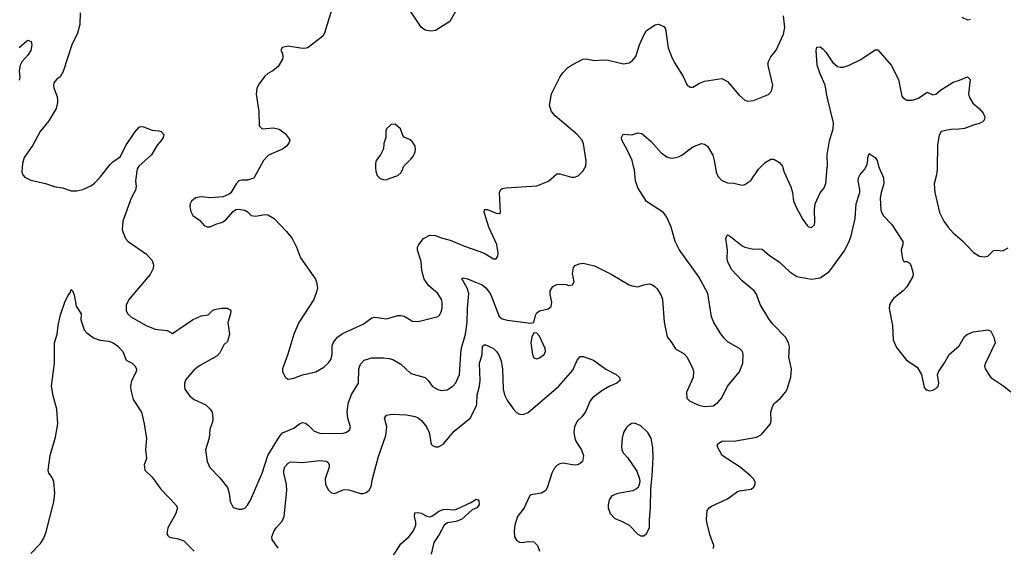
# Model space of a CAD drawing. Header units: inches. Extents: x 2134017 to 2292458, y 756222 to 916513.
# Tile 339 of 387: x 2241534 to 2248344, y 887377 to 891023. Entities that reach past the tile are written whole.
import ezdxf

# ---------------------------------------------------------------- set-up
doc = ezdxf.new("R2010")
doc.units = ezdxf.units.IN
doc.header["$MEASUREMENT"] = 0
doc.layers.add('C2848', color=7, linetype='Continuous')
doc.layers.add('C2849', color=7, linetype='Continuous')

msp = doc.modelspace()

# ---------------------------------------------------------------- linework, layer by layer
at = {"layer": 'C2848', "color": 5}
for points, elevation in [([(2241550.4, 890000), (2241548.5, 889970), (2241556.4, 889950), (2241570, 889934.9), (2241610, 889914.6), (2241711.7, 889891.7), (2241772, 889870), (2241830, 889862), (2241890, 889839.5), (2241930, 889839.5), (2241969.8, 889850.2), (2242024.7, 889875.2), (2242050, 889892.7), (2242090, 889934.4), (2242141.5, 890000)], 340), ([(2242350.7, 890000), (2242346.4, 889993.6), (2242334.4, 889910), (2242338.7, 889870), (2242334.6, 889845.4), (2242304.4, 889790), (2242246, 889630), (2242243, 889570), (2242264.9, 889510), (2242284, 889490), (2242410, 889403), (2242450, 889359.3), (2242459.2, 889330), (2242456.7, 889303.3), (2242437, 889263), (2242288.3, 889090), (2242269.1, 889050), (2242270.3, 889010.3), (2242282.4, 888990), (2242303, 888970), (2242408.8, 888908.8), (2242470, 888885.2), (2242554, 888874), (2242590, 888854.8), (2242730, 888948), (2242790, 888977.3), (2242837.5, 888982.5), (2242867.2, 889012.8), (2242880.1, 889019.9), (2242929.6, 889030.4), (2242969.6, 889030.4), (2242990, 889018), (2242994, 889010), (2242990.7, 888990.7), (2242973.4, 888930), (2242985.5, 888850), (2242970, 888799), (2242944.5, 888775.5), (2242918.8, 888721.2), (2242899.9, 888700.1), (2242772.3, 888627.7), (2242739.1, 888600.9), (2242683.1, 888536.9), (2242673, 888510), (2242673, 888490), (2242676.3, 888470), (2242710, 888420.5), (2242739.3, 888399.3), (2242820.6, 888360.6), (2242851.5, 888331.5), (2242864.4, 888310), (2242870.3, 888270), (2242868.5, 888250), (2242848.1, 888191.9), (2242844.6, 888130), (2242819.5, 888050), (2242830.4, 887970), (2242849.1, 887929.1), (2242917.6, 887857.6), (2242970.2, 887790.2), (2242982.6, 887750), (2242990, 887692), (2243010, 887652), (2243050, 887640.7), (2243070, 887640.5), (2243090, 887648), (2243110, 887667.7), (2243130, 887702.8), (2243209.7, 887890), (2243250.6, 888010), (2243330, 888142.6), (2243351.9, 888168.1), (2243430, 888200.3), (2243470, 888230.4), (2243490, 888238.4), (2243510, 888234.4), (2243530, 888221.6), (2243570, 888180.3), (2243610, 888166.5), (2243755.8, 888164.2), (2243789.6, 888170.4), (2243814.7, 888185.3), (2243820.7, 888210), (2243803.5, 888270), (2243799.3, 888310), (2243805.7, 888370), (2243827.6, 888432.4), (2243878.2, 888510), (2243879.8, 888610), (2243890, 888642), (2243916, 888670), (2243970, 888687.2), (2244050, 888687.2), (2244090, 888682.6), (2244113.9, 888673.9), (2244170, 888641.3), (2244238.8, 888578.8), (2244338, 888550), (2244359.5, 888530), (2244390, 888488.4), (2244426.4, 888466.4), (2244450, 888460.4), (2244490, 888464.9), (2244530, 888490.4), (2244550, 888513), (2244575.5, 888570), (2244586.7, 888746.7), (2244617.8, 888850), (2244628.4, 888931.6), (2244630.7, 889030), (2244640.3, 889130), (2244627.6, 889167.6), (2244599.7, 889219.8), (2244589.6, 889230), (2244601.2, 889238.8), (2244630, 889232.4), (2244710, 889200.2), (2244731.8, 889190), (2244756.9, 889170), (2244788.2, 889130), (2244797.8, 889110), (2244850, 888973), (2244870, 888955.3), (2244905.6, 888945.6), (2245070, 888926), (2245090, 888931.3), (2245101, 888979), (2245110, 888996.3), (2245130, 889010.4), (2245190, 889024.4), (2245210, 889040.7), (2245214.3, 889070), (2245203.3, 889123.3), (2245202.9, 889150), (2245221.3, 889178.7), (2245247.9, 889192.1), (2245270, 889194.9), (2245313.2, 889193.2), (2245332.7, 889187.3), (2245358, 889190), (2245368.9, 889211.1), (2245358, 889270), (2245364, 889310), (2245376.5, 889323.5), (2245403.2, 889336.8), (2245430, 889340.7), (2245510, 889321.6), (2245623.8, 889263.8), (2245750, 889190.5), (2245770, 889183.8), (2245810, 889177.3), (2245850, 889191.3), (2245890, 889198), (2245910, 889191.3), (2245930, 889178), (2245942.5, 889162.5), (2245970, 889116), (2245979.3, 889090), (2245991.9, 888931.9), (2246012.2, 888832.2), (2246044.9, 888790), (2246068.6, 888748.6), (2246130, 888713.4), (2246150.8, 888690), (2246190.5, 888610.5), (2246194.8, 888590), (2246190.9, 888550.9), (2246145.5, 888450), (2246148.1, 888408.1), (2246166, 888390), (2246194.2, 888374.2), (2246230, 888359.3), (2246270, 888350.4), (2246330, 888354.9), (2246363.3, 888376.7), (2246390, 888410.8), (2246429.7, 888490.3), (2246511.8, 888590), (2246536.2, 888650), (2246538.4, 888710), (2246533.6, 888730), (2246511.6, 888750), (2246434.2, 888794.2), (2246403.5, 888823.5), (2246378.6, 888858.6), (2246335.1, 888930), (2246318, 888970), (2246294.3, 889130), (2246230, 889245.1), (2246094.4, 889434.4), (2246068.5, 889490), (2246038.9, 889590), (2246010, 889659.3), (2245987, 889690), (2245870, 889767.8), (2245810, 889860.5), (2245792.9, 889910), (2245785.4, 889985.4), (2245782.1, 890000)], 340), ([(2243192.8, 890000), (2243152.7, 889927.3), (2243110, 889913.2), (2243070, 889914), (2243050, 889909), (2243030, 889888.7), (2242993.7, 889826.3), (2242983.5, 889816.5), (2242942, 889798), (2242850, 889792.3), (2242790, 889799.3), (2242750, 889792), (2242723, 889770), (2242713, 889750), (2242710.5, 889730), (2242716.7, 889696.7), (2242730.4, 889670.4), (2242777.6, 889637.6), (2242810, 889600.7), (2242830, 889590.7), (2242850, 889590.7), (2242889.5, 889610.5), (2242937, 889623), (2242960.2, 889639.8), (2243010, 889698), (2243029.3, 889710.7), (2243045.6, 889714.4), (2243090, 889706), (2243110, 889696), (2243134, 889670), (2243165.8, 889665.8), (2243230, 889676.4), (2243250, 889674.4), (2243292.7, 889650), (2243379, 889559), (2243417.6, 889510), (2243448.2, 889450), (2243476.4, 889376.4), (2243579.6, 889230), (2243587.4, 889210), (2243593.7, 889170), (2243590, 889148.7), (2243568, 889090), (2243464.9, 888930), (2243430.5, 888849.5), (2243388.3, 888711.7), (2243350.7, 888610), (2243350.8, 888590), (2243371.3, 888550), (2243390, 888538.8), (2243430, 888545.5), (2243490, 888568.4), (2243582, 888590), (2243637.8, 888622.2), (2243670, 888650.5), (2243686.1, 888673.9), (2243696, 888710), (2243696, 888770), (2243705.1, 888794.9), (2243732.6, 888830), (2243765.5, 888854.5), (2243910, 888919.7), (2243970, 888961.7), (2243990, 888967.4), (2244070, 888955.3), (2244150, 888978.7), (2244170, 888979.5), (2244193.3, 888973.3), (2244250, 888939.3), (2244290, 888936.4), (2244427.5, 888972.5), (2244438, 888982), (2244450, 889004.7), (2244455.6, 889030), (2244456.9, 889070), (2244451.3, 889090), (2244426.3, 889130), (2244364.7, 889184.7), (2244330.8, 889230), (2244315.3, 889290), (2244311.2, 889351.2), (2244284.7, 889430), (2244285.6, 889450), (2244293.6, 889470), (2244326.3, 889510), (2244370, 889533.8), (2244410, 889531.7), (2244450, 889515.6), (2244510, 889499.6), (2244610, 889457.3), (2244710, 889424.4), (2244750, 889406.4), (2244810, 889370.8), (2244830, 889371.3), (2244841.2, 889390), (2244842.7, 889410), (2244834.7, 889470), (2244778.7, 889590), (2244747, 889693), (2244749.5, 889710.5), (2244769.4, 889710.6), (2244830, 889685.5), (2244850, 889682.8), (2244859, 889690), (2244852.3, 889830), (2244861.2, 889850), (2244870, 889856.3), (2244897.6, 889862.4), (2245110, 889875.6), (2245191.8, 889908.2), (2245250, 889959.1), (2245270, 889959.1), (2245350, 889934), (2245370, 889934.8), (2245395.5, 889944.5), (2245430, 889978), (2245443.1, 890000)], 360), ([(2243995.6, 890000), (2243996.9, 889976.9), (2244005.4, 889945.4), (2244026.4, 889926.4), (2244050, 889918), (2244070, 889916), (2244090, 889924.7), (2244150, 889946.8), (2244170, 889964.7), (2244184, 889990), (2244186.7, 890000)], 380), ([(2246332.6, 887367.4), (2246334, 887390), (2246306.1, 887466.1), (2246286, 887550), (2246283, 887570), (2246289.7, 887630.3), (2246302.7, 887650), (2246318.3, 887661.7), (2246430, 887711), (2246498.6, 887761.4), (2246512.5, 887767.5), (2246590, 887778.8), (2246608.7, 887790), (2246621.2, 887810), (2246621.2, 887830), (2246609.2, 887850), (2246589.2, 887870), (2246518, 887930), (2246391.7, 888011.7), (2246359.7, 888070), (2246360.5, 888090), (2246390, 888110.2), (2246487.9, 888112.1), (2246630, 888138), (2246664, 888156), (2246726.6, 888230), (2246731.8, 888250), (2246728, 888310), (2246740.5, 888350), (2246751.8, 888370), (2246793.9, 888406.1), (2246831.5, 888450), (2246842, 888470), (2246868.4, 888551.5), (2246872.4, 888610), (2246853.6, 888690), (2246858.3, 888761.7), (2246852.4, 888790), (2246829.6, 888830), (2246740.2, 888920.2), (2246714.8, 888954.8), (2246655.4, 889055.4), (2246630, 889126.6), (2246614, 889150), (2246530, 889218), (2246456.6, 889296.6), (2246432, 889350), (2246427.3, 889370), (2246429.6, 889430.4), (2246418, 889510), (2246426, 889534), (2246430, 889536), (2246450, 889526), (2246530, 889459.5), (2246550, 889450.4), (2246610, 889436.3), (2246650, 889440.7), (2246670, 889436.3), (2246716.7, 889396.7), (2246790, 889347.2), (2246860.7, 889280.7), (2246910, 889248.9), (2247010, 889230.2), (2247070, 889238.7), (2247130, 889281.7), (2247143.3, 889296.7), (2247236.2, 889423.8), (2247271.8, 889490), (2247285, 889530), (2247312.2, 889650), (2247318.2, 889750), (2247344.4, 889830), (2247345.1, 889850), (2247334.3, 889910), (2247336.3, 889930), (2247346.9, 889953.1), (2247379.3, 889990), (2247384.2, 890000)], 320), ([(2246346.5, 890000), (2246351.6, 889970), (2246362.6, 889942.6), (2246390, 889912.2), (2246430, 889895.6), (2246473, 889893), (2246530, 889879.3), (2246550, 889883.8), (2246590, 889913), (2246643.6, 889990), (2246653.5, 890000)], 340), ([(2246812.8, 890000), (2246820.4, 889970), (2246867.9, 889867.9), (2246878.9, 889830), (2246886.7, 889770), (2246910, 889718.8), (2246950, 889642.8), (2246980.9, 889600.9), (2246990, 889590.8), (2247010, 889587.7), (2247030, 889606), (2247034.5, 889625.5), (2247031.3, 889710), (2247036.3, 889750), (2247070, 889827.3), (2247097.8, 889862.2), (2247108.6, 889891.4), (2247119.3, 890000)], 340), ([(2247479.1, 890000), (2247508.7, 889930), (2247510.3, 889890), (2247491.7, 889828.3), (2247486.3, 889790), (2247489.1, 889710), (2247494, 889694), (2247508.6, 889668.6), (2247563.1, 889610), (2247642.8, 889490), (2247642.8, 889470), (2247630.7, 889429.3), (2247638.8, 889370), (2247650, 889351.3), (2247670, 889351), (2247690, 889341), (2247700.4, 889320.4), (2247713.7, 889270), (2247712.4, 889247.6), (2247670, 889176.2), (2247644.4, 889150), (2247580.4, 889099.6), (2247558, 889070), (2247550, 889048.7), (2247546.5, 889026.5), (2247570.5, 888910), (2247576.3, 888810), (2247597.3, 888757.3), (2247666.8, 888670), (2247742, 888622), (2247770.5, 888570.5), (2247790, 888482), (2247804, 888464), (2247830, 888458.8), (2247850, 888462.8), (2247870, 888474), (2247886, 888490), (2247891.2, 888511.2), (2247882.7, 888570), (2247889.3, 888590), (2247930, 888650.7), (2247962.4, 888710), (2248032, 888770), (2248067.5, 888832.5), (2248090, 888850.7), (2248130, 888866.8), (2248230, 888878.8), (2248250, 888871), (2248271, 888830), (2248281, 888790), (2248213.4, 888650), (2248207.3, 888630), (2248210.7, 888610), (2248250.7, 888550), (2248340.7, 888490), (2248390, 888450.6)], 320), ([(2247880.6, 890000), (2247880.5, 889990), (2247875.5, 889950), (2247859.3, 889890), (2247862.4, 889830), (2247896.3, 889690), (2247924.9, 889630), (2247956.3, 889590), (2247990, 889550.8), (2248054.6, 889494.6), (2248130, 889413.4), (2248172, 889390), (2248204.9, 889384.9), (2248230, 889388.4), (2248270, 889427.3), (2248290, 889430.4), (2248333.1, 889426.9), (2248370, 889445.5)], 340), ([(2241610, 887334), (2241677.3, 887402.7), (2241699.8, 887440.2), (2241717.5, 887482.5), (2241769.8, 887690), (2241775.9, 887750), (2241769.7, 887830), (2241758, 887858), (2241735.1, 887890), (2241729.8, 887910), (2241745.1, 888010), (2241781.8, 888138.2), (2241796.4, 888230), (2241790.9, 888330.9), (2241764.6, 888424.6), (2241754, 888490), (2241774.2, 888650), (2241775.4, 888790), (2241791.8, 888850), (2241799.1, 888910), (2241816.3, 888983.7), (2241846.3, 889070), (2241870, 889119.1), (2241883.9, 889136.1), (2241890, 889158), (2241898, 889150), (2241910, 889122), (2241923.2, 889043.2), (2241958, 888990), (2241957.3, 888950), (2241980.7, 888880.7), (2241999.1, 888859.1), (2242044.4, 888824.4), (2242088.5, 888808.5), (2242150, 888802.3), (2242180.5, 888790), (2242210.4, 888770), (2242246, 888730), (2242270.7, 888670.7), (2242311, 888650), (2242330, 888631), (2242341.6, 888610), (2242340.4, 888590), (2242306.2, 888526.2), (2242300.4, 888490), (2242302, 888462), (2242318, 888398), (2242375.5, 888310), (2242394.9, 888230), (2242410.4, 888129.7), (2242404.6, 888050), (2242410.3, 887990), (2242394.2, 887945.8), (2242399.5, 887910), (2242450, 887861.6), (2242510, 887779.1), (2242613.4, 887670), (2242625.5, 887650), (2242613.7, 887610), (2242559.3, 887510), (2242550.7, 887470.7), (2242557.5, 887457.5), (2242570, 887445.5), (2242630, 887435.8), (2242670, 887421.3), (2242741.3, 887350)], 320), ([(2243320.9, 887370), (2243279.6, 887430), (2243278.7, 887450), (2243294.7, 887490), (2243308.4, 887511.6), (2243350, 887557.6), (2243363.5, 887590), (2243381.7, 887770), (2243379.6, 887810), (2243360.5, 887890), (2243360.6, 887910), (2243366.8, 887933.2), (2243390, 887958), (2243410, 887966.4), (2243490, 887963.6), (2243610, 887976.5), (2243652.3, 887972.3), (2243664.8, 887964.8), (2243674.6, 887950), (2243673.8, 887930), (2243646.4, 887850), (2243649.1, 887810), (2243670, 887770.6), (2243690, 887753), (2243710, 887748.2), (2243770, 887773.7), (2243790, 887776.5), (2243810, 887774.9), (2243890, 887748.5), (2243910, 887748.5), (2243930, 887754.9), (2243950, 887770.6), (2243963.7, 887796.3), (2243973.1, 887850), (2244016, 888004), (2244065.8, 888150), (2244072.5, 888210), (2244056.9, 888270), (2244071.1, 888288.9), (2244110, 888295.8), (2244210, 888291.3), (2244270, 888281.6), (2244290, 888272.1), (2244313.1, 888253.1), (2244347.6, 888210), (2244365.6, 888170), (2244379.3, 888090), (2244390, 888079.3), (2244410, 888070.4), (2244430, 888072), (2244463.6, 888090), (2244539.8, 888180.2), (2244649.8, 888270.2), (2244690.9, 888349.1), (2244694.6, 888365.4), (2244697.2, 888430), (2244713.3, 888490), (2244718, 888530), (2244714.2, 888650), (2244732, 888708), (2244734.3, 888765.7), (2244750, 888778.3), (2244810.4, 888750), (2244832, 888730), (2244847.1, 888707.1), (2244863.7, 888663.7), (2244873.7, 888610), (2244877.9, 888470), (2244887.2, 888430), (2244908.6, 888388.6), (2244950, 888331.6), (2244970, 888307.2), (2244990, 888296.1), (2245014.9, 888294.9), (2245050, 888307.8), (2245262.2, 888490), (2245360.1, 888599.9), (2245390, 888670.6), (2245410, 888696.3), (2245430, 888696.4), (2245502.8, 888670), (2245587.5, 888607.5), (2245659.1, 888570), (2245683, 888550), (2245688, 888530), (2245664.9, 888510), (2245610, 888487.2), (2245561.3, 888458.7), (2245494.9, 888410), (2245479.6, 888390), (2245446.5, 888313.5), (2245422, 888278), (2245390, 888247.3), (2245370.3, 888210), (2245365.7, 888170), (2245373.1, 888130), (2245380.3, 888110), (2245419, 888050), (2245434, 888010), (2245425.7, 887970), (2245407.5, 887952.5), (2245390, 887945.5), (2245370, 887944), (2245290, 887957.2), (2245270, 887953.3), (2245250, 887943), (2245230, 887920.7), (2245214, 887890), (2245185, 887795.1), (2245172.4, 887770), (2245142.8, 887750), (2245070, 887738.4), (2245060.5, 887730), (2245022.6, 887650), (2244976.5, 887590), (2244958.3, 887530), (2244954, 887490), (2244957.1, 887450), (2244970, 887425.5), (2244990, 887413), (2245010, 887408.7), (2245050, 887415.8), (2245090, 887414.9), (2245114.9, 887390), (2245129.1, 887349.1)], 320), ([(2244112.2, 887310), (2244170, 887399.6), (2244228.5, 887451.5), (2244258.2, 887490), (2244272.7, 887530), (2244273.6, 887550), (2244263.5, 887590), (2244266.1, 887613.9), (2244290, 887618.2), (2244310, 887613.4), (2244350, 887591.3), (2244370, 887586.2), (2244390, 887594.3), (2244433.8, 887626.2), (2244463.1, 887636.9), (2244490, 887640.9), (2244530, 887636.3), (2244550, 887638.6), (2244654.9, 887685.1), (2244690, 887708.4), (2244705.2, 887705.2), (2244710, 887698), (2244711.2, 887670), (2244696.5, 887650), (2244664.4, 887635.6), (2244590, 887569.5), (2244550, 887555.4), (2244493.4, 887546.6), (2244470, 887529.8), (2244434.7, 887465.3), (2244397.1, 887410), (2244380.5, 887330)], 280)]:
    msp.add_lwpolyline(points, dxfattribs=dict(at, elevation=elevation))
at = {"layer": 'C2848', "color": 5, "elevation": 340}
for points in [[(2245090, 888859), (2245077.1, 888830), (2245068.8, 888790), (2245080.5, 888710), (2245090, 888686.8), (2245110, 888679.1), (2245130, 888685.5), (2245160.9, 888710), (2245169.4, 888730), (2245167.3, 888750), (2245130, 888835.1), (2245110, 888856)], [(2245786.2, 888233.8), (2245768.2, 888231.8), (2245742.8, 888217.2), (2245730, 888204), (2245710.7, 888170), (2245701.6, 888130), (2245697.1, 888070), (2245699.3, 888050), (2245708, 888030), (2245737.2, 887997.2), (2245802.8, 887902.8), (2245820.7, 887850), (2245822.8, 887830), (2245816.8, 887803.2), (2245811, 887790), (2245799.9, 887780.1), (2245774, 887766), (2245671.8, 887748.2), (2245630, 887733.3), (2245610, 887704), (2245603.6, 887670), (2245604.9, 887650), (2245617.6, 887610), (2245650, 887574.9), (2245697.2, 887557.2), (2245748.4, 887528.4), (2245810, 887466.8), (2245830, 887456), (2245850, 887456), (2245870, 887471.3), (2245889.3, 887510), (2245889.5, 887569.5), (2245897.6, 887650), (2245898.6, 887781.4), (2245909.2, 887870), (2245915.9, 887995.9), (2245913.6, 888066.4), (2245901.3, 888130), (2245878.7, 888170), (2245830, 888216.9)]]:
    msp.add_lwpolyline(points, close=True, dxfattribs=at)
at = {"layer": 'C2849', "color": 5}
for points, elevation in [([(2244581.4, 891138.6), (2244508.3, 891011.7), (2244410.4, 890949.6), (2244376, 890944), (2244339, 890950), (2244311.2, 890971.2), (2244167.6, 891187.6)], 360), ([(2241952.7, 891070), (2241948.9, 890990), (2241934.6, 890930), (2241894, 890850), (2241834.4, 890665.6), (2241812.5, 890627.5), (2241787.3, 890610), (2241770, 890588), (2241766.4, 890570), (2241770, 890552), (2241791.8, 890490), (2241794.6, 890470), (2241795.3, 890450), (2241786, 890410), (2241735, 890325), (2241675.3, 890250), (2241624.8, 890155.2), (2241564.9, 890070), (2241552.2, 890030), (2241550.4, 890000)], 340), ([(2243690, 891089.2), (2243641.3, 890930), (2243630, 890909.3), (2243528.2, 890831.8), (2243514.4, 890825.6), (2243490, 890823.6), (2243390, 890839.5), (2243348.1, 890831.9), (2243341, 890810), (2243350.8, 890790), (2243354.4, 890765.6), (2243351, 890750), (2243321, 890699), (2243284.7, 890670), (2243250, 890652.7), (2243230, 890633.2), (2243190, 890581.2), (2243174.9, 890550), (2243168.8, 890508.8), (2243187.2, 890390), (2243190.8, 890290), (2243210, 890268), (2243290, 890275.5), (2243327.5, 890267.5), (2243370, 890236), (2243391, 890210), (2243401, 890190), (2243396, 890170), (2243378.8, 890150), (2243350.3, 890129.7), (2243253.8, 890086.2), (2243220.5, 890050), (2243192.8, 890000)], 360), ([(2245443.1, 890000), (2245449, 890010), (2245452.9, 890047.1), (2245433.8, 890166.2), (2245424.2, 890190), (2245389.8, 890229.8), (2245238.5, 890358.5), (2245212, 890390), (2245199.3, 890430), (2245212.3, 890510), (2245270, 890626), (2245290, 890657.3), (2245322.7, 890690), (2245351.4, 890708.6), (2245429.2, 890750), (2245450, 890753.1), (2245510, 890740.9), (2245570, 890746.7), (2245604.5, 890744.5), (2245710, 890717.4), (2245750, 890724.4), (2245770, 890738.4), (2245796, 890770), (2245820.9, 890850), (2245850, 890915.5), (2245870, 890948), (2245930, 890987.7), (2245952.7, 890992.7), (2245990, 890976), (2246000.7, 890960.7), (2246019.5, 890830), (2246041.7, 890770), (2246060.3, 890730), (2246123.8, 890630), (2246150, 890571), (2246170, 890557.3), (2246190, 890557.3), (2246234.7, 890585.3), (2246270, 890599.3), (2246390, 890618), (2246430, 890597.3), (2246510, 890500.7), (2246550, 890467.3), (2246570, 890460.7), (2246610, 890464.9), (2246713.6, 890506.4), (2246732.7, 890530), (2246742, 890570), (2246710, 890708), (2246709.7, 890730), (2246730, 890767.3), (2246766.6, 890813.4), (2246817.3, 890922.7), (2246827, 890970), (2246817.6, 891050)], 360), ([(2248050, 891040.3), (2248090, 891023), (2248110, 891027.7)], 360), ([(2241530, 890831.6), (2241582.7, 890877.3), (2241590, 890881.1), (2241613.3, 890873.3), (2241618.6, 890850), (2241611, 890810), (2241590, 890777.8), (2241547.3, 890732.7), (2241537.1, 890710), (2241530.8, 890670.8), (2241534.2, 890625.8), (2241530, 890604.5)], 320), ([(2247119.3, 890000), (2247120.3, 890010), (2247119, 890090), (2247134.5, 890185.5), (2247159.2, 890270), (2247161.7, 890310), (2247117.6, 890490), (2247104.2, 890570), (2247069.7, 890650), (2247049.7, 890710), (2247043.6, 890810), (2247047.5, 890832.5), (2247070, 890834.9), (2247090, 890819.3), (2247110, 890799.3), (2247154.9, 890730), (2247190, 890701.1), (2247210, 890695.3), (2247230, 890695.3), (2247270, 890708.8), (2247350.8, 890749.2), (2247450, 890814.9), (2247470, 890816.3), (2247561.1, 890710), (2247611.6, 890610), (2247635.9, 890495.9), (2247643.8, 890483.8), (2247670, 890468), (2247710, 890468.4), (2247750, 890481.3), (2247810, 890522.4), (2247850, 890503.8), (2247870, 890508), (2247902.5, 890537.5), (2247990, 890591.8), (2248035.2, 890604.8), (2248090, 890627.7), (2248107.7, 890610), (2248097, 890510), (2248101.3, 890490), (2248127.4, 890447.4), (2248170, 890410.6), (2248198.3, 890378.3), (2248208.4, 890350), (2248203.8, 890330), (2248190, 890314.5), (2248170, 890305.1), (2248130, 890295.6), (2248068.9, 890271.1), (2248030, 890265.7), (2247974.6, 890265.4), (2247906.8, 890250), (2247893.7, 890226.3), (2247881.4, 890158.6), (2247880.6, 890000)], 340), ([(2242141.5, 890000), (2242158.4, 890021.6), (2242178.3, 890041.7), (2242230, 890077.3), (2242266.9, 890153.1), (2242330, 890246.8), (2242360.2, 890279.8), (2242370, 890286), (2242390, 890282.8), (2242450, 890260.7), (2242495.2, 890255.2), (2242512, 890250), (2242530.8, 890230.8), (2242526, 890210), (2242514.8, 890190), (2242484.1, 890155.9), (2242444.9, 890090), (2242357.3, 890010), (2242350.7, 890000)], 340), ([(2244186.7, 890000), (2244190, 890012), (2244240.2, 890059.8), (2244257.5, 890082.5), (2244269.3, 890110), (2244272.3, 890130), (2244269.3, 890150), (2244250, 890179), (2244230, 890196), (2244192.5, 890212.5), (2244183.7, 890223.7), (2244168.7, 890270), (2244130, 890302), (2244102, 890298), (2244071.1, 890268.9), (2244066.8, 890253.2), (2244066.8, 890210), (2244052.7, 890167.3), (2244051, 890130), (2244030.4, 890089.7), (2243999.1, 890050), (2243994, 890030), (2243995.6, 890000)], 380), ([(2245782.1, 890000), (2245770.6, 890050.6), (2245738.8, 890118.8), (2245698.7, 890190), (2245697, 890210), (2245707.5, 890232.5), (2245768.4, 890228.4), (2245810, 890240.4), (2245837, 890237), (2245901.5, 890181.5), (2245970, 890103.6), (2246010, 890074.6), (2246030, 890068.9), (2246050, 890067.4), (2246090, 890074.9), (2246112.8, 890087.2), (2246190, 890145.5), (2246250, 890167.3), (2246270, 890164), (2246290.3, 890150.3), (2246326.9, 890086.9), (2246338, 890050), (2246346.5, 890000)], 340), ([(2246653.5, 890000), (2246690, 890037), (2246730, 890060.5), (2246750, 890060.5), (2246790, 890036.3), (2246810, 890011), (2246812.8, 890000)], 340), ([(2247384.2, 890000), (2247395.9, 890024.1), (2247400.9, 890050), (2247399.3, 890070), (2247410, 890098), (2247450, 890070.5), (2247464.9, 890050), (2247474.9, 890010), (2247479.1, 890000)], 320)]:
    msp.add_lwpolyline(points, dxfattribs=dict(at, elevation=elevation))

doc.saveas('drawing.dxf')
